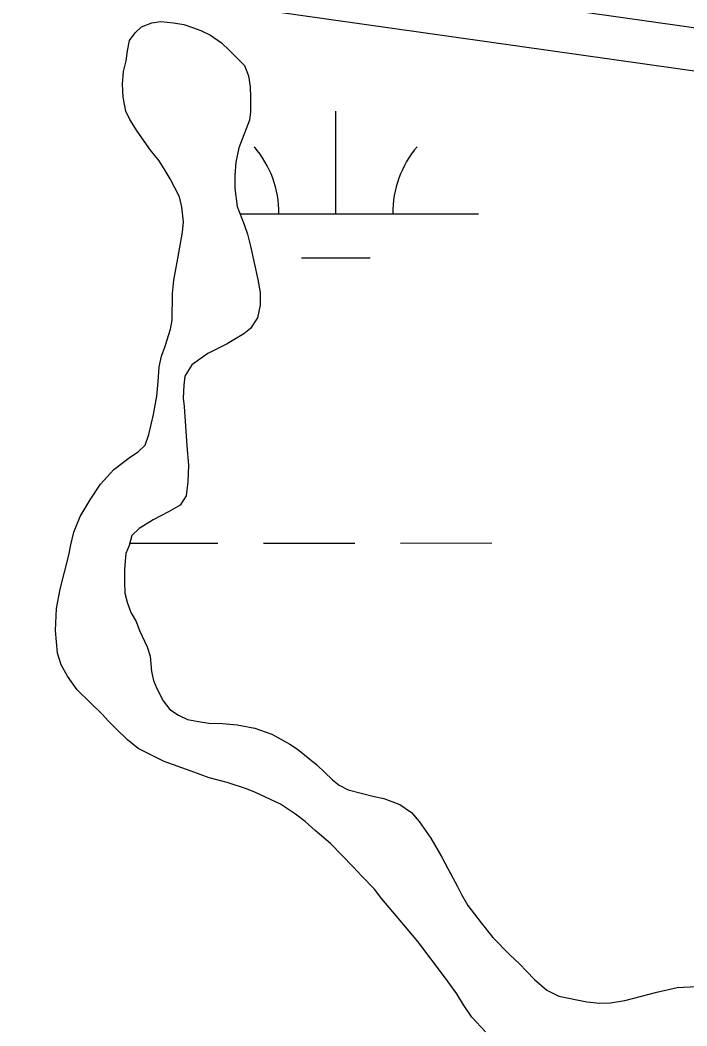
# Model space of a CAD drawing. Extents: x 3279314 to 3317160, y 734079 to 759431.
# Drawn here: x 3308654.2 to 3308888, y 756023.8 to 756376.4 of the extents above; entities that cross this region are included whole.
import ezdxf

# ---------------------------------------------------------------- set-up
doc = ezdxf.new("R2010")
doc.units = 0
for name, color, linetype in [('V-ROAD-CNTR', 7, 'Continuous'), ('V-SITE-VEGE', 7, 'Continuous'), ('V-WETL-SWMP', 7, 'Continuous')]:
    doc.layers.add(name, color=color, linetype=linetype)

msp = doc.modelspace()

# ---------------------------------------------------------------- linework, layer by layer
at = {"layer": 'V-ROAD-CNTR'}
for points in [[(3309578.17, 756255.92), (3309450.54, 756273.83), (3308950.18, 756350.04), (3308652.5, 756392.27), (3308089.86, 756476.33), (3307563.48, 756552.94), (3306987.91, 756633.42), (3306369.07, 756723.67), (3305732.15, 756814.23)], [(3310097.19, 756398.87), (3310089.27, 756337.84), (3310075.65, 756301.33), (3310048.79, 756259.49), (3310018.32, 756242.41), (3309979.95, 756224.64), (3309933.05, 756219.56), (3309850.54, 756234.36), (3309728.62, 756249.95), (3309452.71, 756288.68), (3308952.37, 756364.88), (3308654.66, 756407.11)], [(3310097.19, 756398.87), (3310089.27, 756337.84), (3310075.65, 756301.33), (3310048.79, 756259.49), (3310018.32, 756242.41), (3309979.95, 756224.64), (3309933.05, 756219.56), (3309850.54, 756234.36), (3309728.62, 756249.95), (3309452.71, 756288.68), (3308952.37, 756364.88), (3308654.66, 756407.11)]]:
    msp.add_lwpolyline(points, dxfattribs=at)
at = {"layer": 'V-SITE-VEGE'}
for points in [[(3308807.29, 756034.93), (3308803.37, 756040.47), (3308793.64, 756053.28), (3308787.52, 756060.72), (3308781.08, 756068.32), (3308778.41, 756071.64), (3308774.01, 756076.23), (3308771.03, 756079.56), (3308763.01, 756087.64), (3308757.67, 756092.23), (3308754.21, 756095.4), (3308750.75, 756097.94), (3308745.56, 756101.43), (3308736.74, 756105.56), (3308733.59, 756106.84), (3308726.82, 756109.07), (3308720.51, 756110.68), (3308714.21, 756113.07), (3308704.76, 756116.42), (3308695.63, 756121.03), (3308691.86, 756124.04), (3308687.93, 756127.84), (3308685.1, 756130.69), (3308683.06, 756132.91), (3308674.26, 756141.62), (3308670.81, 756146.37), (3308668.62, 756150.32), (3308667.37, 756154.42), (3308666.61, 756162.31), (3308666.96, 756170.04), (3308668.25, 756176.82), (3308671.29, 756188.8), (3308671.94, 756192.42), (3308673.06, 756196.83), (3308675.29, 756202.35), (3308678.78, 756208.17), (3308682.43, 756213.68), (3308687.03, 756218.86), (3308692.88, 756223.26), (3308695.57, 756224.98), (3308698.1, 756227.34), (3308699.38, 756231.12), (3308700.98, 756238.05), (3308702.12, 756244.52), (3308702.61, 756249.72), (3308702.94, 756254.77), (3308703.75, 756258.55), (3308705.02, 756262.01), (3308706.94, 756268), (3308707.58, 756271.15), (3308707.62, 756280.46), (3308708.11, 756285.19), (3308709.56, 756292.76), (3308711.17, 756302.06), (3308711.5, 756305.69), (3308710.89, 756310.73), (3308710.12, 756314.36), (3308706.83, 756320.69), (3308705.11, 756323.69), (3308702.91, 756327.01), (3308699.93, 756330.81), (3308695.22, 756337.46), (3308692.72, 756341.57), (3308691.31, 756344.41), (3308690.38, 756349.31), (3308690.08, 756353.88), (3308690.42, 756358.3), (3308691.38, 756362.08), (3308691.87, 756365.55), (3308692.51, 756369.17), (3308694.57, 756371.85), (3308696.79, 756374.05), (3308700.42, 756375.45), (3308703.58, 756375.91), (3308707.99, 756375.42), (3308711.62, 756374.78), (3308714.62, 756373.82), (3308717.61, 756372.7), (3308720.91, 756371.11), (3308724.85, 756368.42), (3308727.67, 756365.72), (3308732.86, 756360.5), (3308734.26, 756356.86), (3308734.88, 756352.92), (3308735.02, 756349.29), (3308735, 756344.24), (3308734.67, 756341.24), (3308730.85, 756331.64), (3308729.89, 756326.59), (3308729.55, 756321.86), (3308729.53, 756317.29), (3308730.3, 756310.97), (3308732.8, 756304.65), (3308733.89, 756301.34), (3308734.97, 756297.07), (3308737.61, 756285.39), (3308738.38, 756280.81), (3308738.36, 756276.4), (3308737.4, 756271.98), (3308735.02, 756268.2), (3308732.64, 756266.32)], [(3308732.64, 756266.32), (3308726.79, 756262.87), (3308720, 756259.43), (3308714.46, 756255.51), (3308711.92, 756251.58), (3308711.59, 756248.42), (3308711.42, 756243.85), (3308711.72, 756240.85), (3308712.62, 756227.12), (3308713.22, 756220.34), (3308713.04, 756214.5), (3308712.39, 756209.61), (3308710.32, 756206.31), (3308706.21, 756203.96), (3308700.84, 756201.14), (3308695.94, 756198.16), (3308693.4, 756195.65), (3308692.44, 756192.18), (3308691.33, 756189.34), (3308690.83, 756183.83), (3308690.81, 756179.41), (3308690.96, 756175.47), (3308691.73, 756172.31), (3308692.98, 756168.68), (3308694.86, 756165.51), (3308696.11, 756162.35), (3308698.77, 756156.67), (3308699.86, 756153.35), (3308700.31, 756147.98), (3308700.93, 756144.83), (3308702.18, 756141.98), (3308704.37, 756137.71), (3308706.73, 756134.71), (3308709.72, 756132.64), (3308712.87, 756131.21), (3308716.81, 756130.41), (3308720.43, 756129.92), (3308725.17, 756129.74), (3308730.37, 756129.25), (3308736.52, 756128.12), (3308742.5, 756126.05), (3308748.8, 756122.55), (3308751.47, 756120.81), (3308758.23, 756115.26), (3308763.73, 756110.03), (3308766.09, 756108.13), (3308769.24, 756106.54), (3308778.38, 756104.14), (3308781.69, 756103.49), (3308787.36, 756101.42), (3308791.45, 756098.56), (3308794.12, 756095.4), (3308798.2, 756089.55), (3308802.12, 756082.91), (3308804.15, 756078.95), (3308807.6, 756072.63), (3308809.01, 756069.79), (3308811.2, 756065.99), (3308815.91, 756059.82), (3308819.99, 756054.76), (3308825.8, 756048.74), (3308829.42, 756045.41), (3308831.62, 756043.04), (3308834.6, 756040.03), (3308838.85, 756036.23), (3308843.1, 756034.16), (3308852.87, 756032.23), (3308857.44, 756031.74), (3308861.23, 756031.88), (3308866.28, 756032.65), (3308877.49, 756035.6), (3308884.6, 756037.15), (3308891.38, 756037.6)], [(3308817.33, 756021.64), (3308812.62, 756026.86), (3308809.64, 756031.14), (3308807.29, 756034.93)]]:
    msp.add_lwpolyline(points, dxfattribs=at)
at = {"layer": 'V-WETL-SWMP'}
for p, q in [((3308696.79, 756374.05), (3308700.42, 756375.45)), ((3308696.79, 756374.05), (3308700.42, 756375.45)), ((3308700.42, 756375.45), (3308703.58, 756375.91)), ((3308700.42, 756375.45), (3308703.58, 756375.91)), ((3308703.58, 756375.91), (3308707.99, 756375.42)), ((3308703.58, 756375.91), (3308707.99, 756375.42)), ((3308707.99, 756375.42), (3308711.62, 756374.78)), ((3308707.99, 756375.42), (3308711.62, 756374.78)), ((3308692.51, 756369.17), (3308694.57, 756371.85)), ((3308692.51, 756369.17), (3308694.57, 756371.85)), ((3308694.57, 756371.85), (3308696.79, 756374.05)), ((3308694.57, 756371.85), (3308696.79, 756374.05)), ((3308711.62, 756374.78), (3308714.61, 756373.82)), ((3308711.62, 756374.78), (3308714.61, 756373.82)), ((3308714.61, 756373.82), (3308717.6, 756372.7)), ((3308714.61, 756373.82), (3308717.6, 756372.7)), ((3308717.6, 756372.7), (3308720.91, 756371.11)), ((3308717.6, 756372.7), (3308720.91, 756371.11)), ((3308691.87, 756365.55), (3308692.51, 756369.17)), ((3308691.87, 756365.55), (3308692.51, 756369.17)), ((3308720.91, 756371.11), (3308724.85, 756368.42)), ((3308720.91, 756371.11), (3308724.85, 756368.42)), ((3308724.85, 756368.42), (3308727.67, 756365.72)), ((3308724.85, 756368.42), (3308727.67, 756365.72)), ((3308691.38, 756362.08), (3308691.87, 756365.55)), ((3308691.38, 756362.08), (3308691.87, 756365.55)), ((3308727.67, 756365.72), (3308732.86, 756360.5)), ((3308727.67, 756365.72), (3308732.86, 756360.5)), ((3308690.42, 756358.3), (3308691.38, 756362.08)), ((3308690.42, 756358.3), (3308691.38, 756362.08)), ((3308690.08, 756353.88), (3308690.42, 756358.3)), ((3308690.08, 756353.88), (3308690.42, 756358.3)), ((3308732.86, 756360.5), (3308734.26, 756356.86)), ((3308732.86, 756360.5), (3308734.26, 756356.86)), ((3308734.26, 756356.86), (3308734.88, 756352.92)), ((3308734.26, 756356.86), (3308734.88, 756352.92)), ((3308690.38, 756349.31), (3308690.08, 756353.88)), ((3308690.38, 756349.31), (3308690.08, 756353.88)), ((3308734.88, 756352.92), (3308735.02, 756349.29)), ((3308734.88, 756352.92), (3308735.02, 756349.29)), ((3308691.31, 756344.41), (3308690.38, 756349.31)), ((3308691.31, 756344.41), (3308690.38, 756349.31)), ((3308735.02, 756349.29), (3308735, 756344.24)), ((3308735.02, 756349.29), (3308735, 756344.24)), ((3308692.72, 756341.57), (3308691.31, 756344.41)), ((3308692.72, 756341.57), (3308691.31, 756344.41)), ((3308735, 756344.24), (3308734.68, 756341.24)), ((3308735, 756344.24), (3308734.68, 756341.24)), ((3308764.9, 756308.45), (3308764.88, 756344.45)), ((3308695.22, 756337.46), (3308692.72, 756341.57)), ((3308695.22, 756337.46), (3308692.72, 756341.57)), ((3308734.68, 756341.24), (3308730.85, 756331.64)), ((3308734.68, 756341.24), (3308730.85, 756331.64)), ((3308699.93, 756330.81), (3308695.22, 756337.46)), ((3308699.93, 756330.81), (3308695.22, 756337.46)), ((3308702.91, 756327.01), (3308699.93, 756330.81)), ((3308702.91, 756327.01), (3308699.93, 756330.81)), ((3308730.85, 756331.64), (3308729.89, 756326.59)), ((3308730.85, 756331.64), (3308729.89, 756326.59)), ((3308705.11, 756323.69), (3308702.91, 756327.01)), ((3308705.11, 756323.69), (3308702.91, 756327.01)), ((3308729.89, 756326.59), (3308729.55, 756321.86)), ((3308729.89, 756326.59), (3308729.55, 756321.86)), ((3308706.83, 756320.69), (3308705.11, 756323.69)), ((3308706.83, 756320.69), (3308705.11, 756323.69)), ((3308710.12, 756314.37), (3308706.83, 756320.69)), ((3308710.12, 756314.37), (3308706.83, 756320.69)), ((3308729.55, 756321.86), (3308729.53, 756317.29)), ((3308729.55, 756321.86), (3308729.53, 756317.29)), ((3308729.53, 756317.29), (3308730.3, 756310.97)), ((3308729.53, 756317.29), (3308730.3, 756310.97)), ((3308710.89, 756310.73), (3308710.12, 756314.37)), ((3308710.89, 756310.73), (3308710.12, 756314.37)), ((3308711.5, 756305.69), (3308710.89, 756310.73)), ((3308711.5, 756305.69), (3308710.89, 756310.73)), ((3308730.3, 756310.97), (3308732.8, 756304.65)), ((3308730.3, 756310.97), (3308732.8, 756304.65)), ((3308731.3, 756308.43), (3308814.9, 756308.48)), ((3308711.17, 756302.06), (3308711.5, 756305.69)), ((3308711.17, 756302.06), (3308711.5, 756305.69)), ((3308709.56, 756292.76), (3308711.17, 756302.06)), ((3308709.56, 756292.76), (3308711.17, 756302.06)), ((3308732.8, 756304.65), (3308733.89, 756301.34)), ((3308732.8, 756304.65), (3308733.89, 756301.34)), ((3308733.89, 756301.34), (3308734.97, 756297.07)), ((3308733.89, 756301.34), (3308734.97, 756297.07)), ((3308734.97, 756297.07), (3308737.61, 756285.39)), ((3308734.97, 756297.07), (3308737.61, 756285.39)), ((3308708.11, 756285.19), (3308709.56, 756292.76)), ((3308708.11, 756285.19), (3308709.56, 756292.76)), ((3308752.91, 756293.01), (3308776.91, 756293.03)), ((3308707.62, 756280.46), (3308708.11, 756285.19)), ((3308707.62, 756280.46), (3308708.11, 756285.19)), ((3308737.61, 756285.39), (3308738.38, 756280.81)), ((3308737.61, 756285.39), (3308738.38, 756280.81)), ((3308707.58, 756271.15), (3308707.62, 756280.46)), ((3308707.58, 756271.15), (3308707.62, 756280.46)), ((3308738.38, 756280.81), (3308738.36, 756276.4)), ((3308738.38, 756280.81), (3308738.36, 756276.4)), ((3308738.36, 756276.4), (3308737.4, 756271.98)), ((3308738.36, 756276.4), (3308737.4, 756271.98)), ((3308706.94, 756268), (3308707.58, 756271.15)), ((3308706.94, 756268), (3308707.58, 756271.15)), ((3308737.4, 756271.98), (3308735.02, 756268.21)), ((3308737.4, 756271.98), (3308735.02, 756268.21)), ((3308705.02, 756262.02), (3308706.94, 756268)), ((3308705.02, 756262.02), (3308706.94, 756268)), ((3308732.64, 756266.32), (3308726.79, 756262.88)), ((3308732.64, 756266.32), (3308726.79, 756262.88)), ((3308735.02, 756268.21), (3308732.64, 756266.32)), ((3308735.02, 756268.21), (3308732.64, 756266.32)), ((3308726.79, 756262.88), (3308720, 756259.43)), ((3308726.79, 756262.88), (3308720, 756259.43)), ((3308703.75, 756258.55), (3308705.02, 756262.02)), ((3308703.75, 756258.55), (3308705.02, 756262.02)), ((3308720, 756259.43), (3308714.46, 756255.51)), ((3308720, 756259.43), (3308714.46, 756255.51)), ((3308702.94, 756254.77), (3308703.75, 756258.55)), ((3308702.94, 756254.77), (3308703.75, 756258.55)), ((3308714.46, 756255.51), (3308711.92, 756251.58)), ((3308714.46, 756255.51), (3308711.92, 756251.58)), ((3308702.61, 756249.72), (3308702.94, 756254.77)), ((3308702.61, 756249.72), (3308702.94, 756254.77)), ((3308702.11, 756244.52), (3308702.61, 756249.72)), ((3308702.11, 756244.52), (3308702.61, 756249.72)), ((3308711.59, 756248.42), (3308711.42, 756243.85)), ((3308711.59, 756248.42), (3308711.42, 756243.85)), ((3308711.92, 756251.58), (3308711.59, 756248.42)), ((3308711.92, 756251.58), (3308711.59, 756248.42)), ((3308700.98, 756238.05), (3308702.11, 756244.52)), ((3308700.98, 756238.05), (3308702.11, 756244.52)), ((3308711.42, 756243.85), (3308711.72, 756240.85)), ((3308711.42, 756243.85), (3308711.72, 756240.85)), ((3308699.38, 756231.12), (3308700.98, 756238.05)), ((3308699.38, 756231.12), (3308700.98, 756238.05)), ((3308711.72, 756240.85), (3308712.61, 756227.12)), ((3308711.72, 756240.85), (3308712.61, 756227.12)), ((3308698.1, 756227.34), (3308699.38, 756231.12)), ((3308698.1, 756227.34), (3308699.38, 756231.12)), ((3308695.57, 756224.98), (3308698.1, 756227.34)), ((3308695.57, 756224.98), (3308698.1, 756227.34)), ((3308692.88, 756223.26), (3308695.57, 756224.98)), ((3308692.88, 756223.26), (3308695.57, 756224.98)), ((3308712.61, 756227.12), (3308713.22, 756220.34)), ((3308712.61, 756227.12), (3308713.22, 756220.34)), ((3308687.03, 756218.86), (3308692.88, 756223.26)), ((3308687.03, 756218.86), (3308692.88, 756223.26)), ((3308713.22, 756220.34), (3308713.04, 756214.5)), ((3308713.22, 756220.34), (3308713.04, 756214.5)), ((3308682.43, 756213.68), (3308687.03, 756218.86)), ((3308682.43, 756213.68), (3308687.03, 756218.86)), ((3308678.78, 756208.17), (3308682.43, 756213.68)), ((3308678.78, 756208.17), (3308682.43, 756213.68)), ((3308713.04, 756214.5), (3308712.39, 756209.61)), ((3308713.04, 756214.5), (3308712.39, 756209.61)), ((3308712.39, 756209.61), (3308710.32, 756206.31)), ((3308712.39, 756209.61), (3308710.32, 756206.31)), ((3308675.29, 756202.35), (3308678.78, 756208.17)), ((3308675.29, 756202.35), (3308678.78, 756208.17)), ((3308710.32, 756206.31), (3308706.21, 756203.96)), ((3308710.32, 756206.31), (3308706.21, 756203.96)), ((3308706.21, 756203.96), (3308700.84, 756201.14)), ((3308706.21, 756203.96), (3308700.84, 756201.14)), ((3308673.06, 756196.83), (3308675.29, 756202.35)), ((3308673.06, 756196.83), (3308675.29, 756202.35)), ((3308700.84, 756201.14), (3308695.94, 756198.16)), ((3308700.84, 756201.14), (3308695.94, 756198.16)), ((3308671.94, 756192.42), (3308673.06, 756196.83)), ((3308671.94, 756192.42), (3308673.06, 756196.83)), ((3308693.4, 756195.65), (3308692.44, 756192.18)), ((3308693.4, 756195.65), (3308692.44, 756192.18)), ((3308695.94, 756198.16), (3308693.4, 756195.65)), ((3308695.94, 756198.16), (3308693.4, 756195.65)), ((3308671.29, 756188.8), (3308671.94, 756192.42)), ((3308671.29, 756188.8), (3308671.94, 756192.42)), ((3308692.44, 756192.18), (3308691.33, 756189.35)), ((3308692.44, 756192.18), (3308691.33, 756189.35)), ((3308692.66, 756192.98), (3308723.55, 756193)), ((3308739.55, 756193.01), (3308771.55, 756193.02)), ((3308787.55, 756193.03), (3308819.55, 756193.05)), ((3308668.25, 756176.82), (3308671.29, 756188.8)), ((3308668.25, 756176.82), (3308671.29, 756188.8)), ((3308691.33, 756189.35), (3308690.83, 756183.83)), ((3308691.33, 756189.35), (3308690.83, 756183.83)), ((3308690.83, 756183.83), (3308690.81, 756179.41)), ((3308690.83, 756183.83), (3308690.81, 756179.41)), ((3308690.81, 756179.41), (3308690.96, 756175.47)), ((3308690.81, 756179.41), (3308690.96, 756175.47)), ((3308666.96, 756170.04), (3308668.25, 756176.82)), ((3308666.96, 756170.04), (3308668.25, 756176.82)), ((3308690.96, 756175.47), (3308691.73, 756172.31)), ((3308690.96, 756175.47), (3308691.73, 756172.31)), ((3308691.73, 756172.31), (3308692.98, 756168.68)), ((3308691.73, 756172.31), (3308692.98, 756168.68)), ((3308666.61, 756162.31), (3308666.96, 756170.04)), ((3308666.61, 756162.31), (3308666.96, 756170.04)), ((3308692.98, 756168.68), (3308694.86, 756165.51)), ((3308692.98, 756168.68), (3308694.86, 756165.51)), ((3308694.86, 756165.51), (3308696.11, 756162.35)), ((3308694.86, 756165.51), (3308696.11, 756162.35)), ((3308667.37, 756154.42), (3308666.61, 756162.31)), ((3308667.37, 756154.42), (3308666.61, 756162.31)), ((3308696.11, 756162.35), (3308698.77, 756156.67)), ((3308696.11, 756162.35), (3308698.77, 756156.67)), ((3308698.77, 756156.67), (3308699.86, 756153.35)), ((3308698.77, 756156.67), (3308699.86, 756153.35)), ((3308668.62, 756150.32), (3308667.37, 756154.42)), ((3308668.62, 756150.32), (3308667.37, 756154.42)), ((3308699.86, 756153.35), (3308700.31, 756147.98)), ((3308699.86, 756153.35), (3308700.31, 756147.98)), ((3308670.81, 756146.36), (3308668.62, 756150.32)), ((3308670.81, 756146.36), (3308668.62, 756150.32)), ((3308674.26, 756141.62), (3308670.81, 756146.36)), ((3308674.26, 756141.62), (3308670.81, 756146.36)), ((3308700.31, 756147.98), (3308700.93, 756144.83)), ((3308700.31, 756147.98), (3308700.93, 756144.83)), ((3308700.93, 756144.83), (3308702.18, 756141.98)), ((3308700.93, 756144.83), (3308702.18, 756141.98)), ((3308683.06, 756132.91), (3308674.26, 756141.62)), ((3308683.06, 756132.91), (3308674.26, 756141.62)), ((3308702.18, 756141.98), (3308704.37, 756137.71)), ((3308702.18, 756141.98), (3308704.37, 756137.71)), ((3308704.37, 756137.71), (3308706.73, 756134.71)), ((3308704.37, 756137.71), (3308706.73, 756134.71)), ((3308685.1, 756130.69), (3308683.06, 756132.91)), ((3308685.1, 756130.69), (3308683.06, 756132.91)), ((3308706.73, 756134.71), (3308709.72, 756132.65)), ((3308706.73, 756134.71), (3308709.72, 756132.65)), ((3308709.72, 756132.65), (3308712.87, 756131.21)), ((3308709.72, 756132.65), (3308712.87, 756131.21)), ((3308687.93, 756127.84), (3308685.1, 756130.69)), ((3308687.93, 756127.84), (3308685.1, 756130.69)), ((3308712.87, 756131.21), (3308716.81, 756130.41)), ((3308712.87, 756131.21), (3308716.81, 756130.41)), ((3308716.81, 756130.41), (3308720.43, 756129.92)), ((3308716.81, 756130.41), (3308720.43, 756129.92)), ((3308720.43, 756129.92), (3308725.17, 756129.74)), ((3308720.43, 756129.92), (3308725.17, 756129.74)), ((3308725.17, 756129.74), (3308730.37, 756129.25)), ((3308725.17, 756129.74), (3308730.37, 756129.25)), ((3308730.37, 756129.25), (3308736.52, 756128.12)), ((3308730.37, 756129.25), (3308736.52, 756128.12)), ((3308691.86, 756124.04), (3308687.93, 756127.84)), ((3308691.86, 756124.04), (3308687.93, 756127.84)), ((3308736.52, 756128.12), (3308742.5, 756126.05)), ((3308736.52, 756128.12), (3308742.5, 756126.05)), ((3308742.5, 756126.05), (3308748.8, 756122.55)), ((3308742.5, 756126.05), (3308748.8, 756122.55)), ((3308695.63, 756121.03), (3308691.86, 756124.04)), ((3308695.63, 756121.03), (3308691.86, 756124.04)), ((3308748.8, 756122.55), (3308751.47, 756120.81)), ((3308748.8, 756122.55), (3308751.47, 756120.81)), ((3308704.76, 756116.42), (3308695.63, 756121.03)), ((3308704.76, 756116.42), (3308695.63, 756121.03)), ((3308751.47, 756120.81), (3308758.23, 756115.26)), ((3308751.47, 756120.81), (3308758.23, 756115.26)), ((3308714.21, 756113.07), (3308704.76, 756116.42)), ((3308714.21, 756113.07), (3308704.76, 756116.42)), ((3308758.23, 756115.26), (3308763.73, 756110.03)), ((3308758.23, 756115.26), (3308763.73, 756110.03)), ((3308720.52, 756110.68), (3308714.21, 756113.07)), ((3308720.52, 756110.68), (3308714.21, 756113.07)), ((3308726.82, 756109.07), (3308720.52, 756110.68)), ((3308726.82, 756109.07), (3308720.52, 756110.68)), ((3308733.59, 756106.84), (3308726.82, 756109.07)), ((3308733.59, 756106.84), (3308726.82, 756109.07)), ((3308763.73, 756110.03), (3308766.09, 756108.13)), ((3308763.73, 756110.03), (3308766.09, 756108.13)), ((3308766.09, 756108.13), (3308769.24, 756106.54)), ((3308766.09, 756108.13), (3308769.24, 756106.54)), ((3308736.74, 756105.56), (3308733.59, 756106.84)), ((3308736.74, 756105.56), (3308733.59, 756106.84)), ((3308745.56, 756101.43), (3308736.74, 756105.56)), ((3308745.56, 756101.43), (3308736.74, 756105.56)), ((3308769.24, 756106.54), (3308778.38, 756104.14)), ((3308769.24, 756106.54), (3308778.38, 756104.14)), ((3308778.38, 756104.14), (3308781.69, 756103.49)), ((3308778.38, 756104.14), (3308781.69, 756103.49)), ((3308750.75, 756097.94), (3308745.56, 756101.43)), ((3308750.75, 756097.94), (3308745.56, 756101.43)), ((3308781.69, 756103.49), (3308787.36, 756101.42)), ((3308781.69, 756103.49), (3308787.36, 756101.42)), ((3308787.36, 756101.42), (3308791.45, 756098.56)), ((3308787.36, 756101.42), (3308791.45, 756098.56)), ((3308754.21, 756095.4), (3308750.75, 756097.94)), ((3308754.21, 756095.4), (3308750.75, 756097.94)), ((3308791.45, 756098.56), (3308794.12, 756095.4)), ((3308791.45, 756098.56), (3308794.12, 756095.4)), ((3308757.67, 756092.23), (3308754.21, 756095.4)), ((3308757.67, 756092.23), (3308754.21, 756095.4)), ((3308794.12, 756095.4), (3308798.2, 756089.55)), ((3308794.12, 756095.4), (3308798.2, 756089.55)), ((3308763.02, 756087.64), (3308757.67, 756092.23)), ((3308763.02, 756087.64), (3308757.67, 756092.23)), ((3308771.03, 756079.56), (3308763.02, 756087.64)), ((3308771.03, 756079.56), (3308763.02, 756087.64)), ((3308798.2, 756089.55), (3308802.12, 756082.91)), ((3308798.2, 756089.55), (3308802.12, 756082.91)), ((3308802.12, 756082.91), (3308804.15, 756078.95)), ((3308802.12, 756082.91), (3308804.15, 756078.95)), ((3308774.01, 756076.23), (3308771.03, 756079.56)), ((3308774.01, 756076.23), (3308771.03, 756079.56)), ((3308778.41, 756071.64), (3308774.01, 756076.23)), ((3308778.41, 756071.64), (3308774.01, 756076.23)), ((3308804.15, 756078.95), (3308807.6, 756072.63)), ((3308804.15, 756078.95), (3308807.6, 756072.63)), ((3308807.6, 756072.63), (3308809.01, 756069.79)), ((3308807.6, 756072.63), (3308809.01, 756069.79)), ((3308781.08, 756068.32), (3308778.41, 756071.64)), ((3308781.08, 756068.32), (3308778.41, 756071.64)), ((3308809.01, 756069.79), (3308811.2, 756065.99)), ((3308809.01, 756069.79), (3308811.2, 756065.99)), ((3308787.52, 756060.72), (3308781.08, 756068.32)), ((3308787.52, 756060.72), (3308781.08, 756068.32)), ((3308811.2, 756065.99), (3308815.91, 756059.82)), ((3308811.2, 756065.99), (3308815.91, 756059.82)), ((3308793.64, 756053.28), (3308787.52, 756060.72)), ((3308793.64, 756053.28), (3308787.52, 756060.72)), ((3308815.91, 756059.82), (3308819.99, 756054.76)), ((3308815.91, 756059.82), (3308819.99, 756054.76)), ((3308819.99, 756054.76), (3308825.8, 756048.74)), ((3308819.99, 756054.76), (3308825.8, 756048.74)), ((3308803.37, 756040.47), (3308793.64, 756053.28)), ((3308803.37, 756040.47), (3308793.64, 756053.28)), ((3308825.8, 756048.74), (3308829.42, 756045.41)), ((3308825.8, 756048.74), (3308829.42, 756045.41)), ((3308829.42, 756045.41), (3308831.62, 756043.04)), ((3308829.42, 756045.41), (3308831.62, 756043.04)), ((3308807.29, 756034.93), (3308803.37, 756040.47)), ((3308807.29, 756034.93), (3308803.37, 756040.47)), ((3308831.62, 756043.04), (3308834.6, 756040.03)), ((3308831.62, 756043.04), (3308834.6, 756040.03)), ((3308834.6, 756040.03), (3308838.85, 756036.23)), ((3308834.6, 756040.03), (3308838.85, 756036.23)), ((3308877.49, 756035.6), (3308884.6, 756037.15)), ((3308877.49, 756035.6), (3308884.6, 756037.15)), ((3308884.6, 756037.15), (3308891.38, 756037.6)), ((3308884.6, 756037.15), (3308891.38, 756037.6)), ((3308809.64, 756031.14), (3308807.29, 756034.93)), ((3308809.64, 756031.14), (3308807.29, 756034.93)), ((3308838.85, 756036.23), (3308843.1, 756034.16)), ((3308838.85, 756036.23), (3308843.1, 756034.16)), ((3308843.1, 756034.16), (3308852.87, 756032.23)), ((3308843.1, 756034.16), (3308852.87, 756032.23)), ((3308866.28, 756032.65), (3308877.49, 756035.6)), ((3308866.28, 756032.65), (3308877.49, 756035.6)), ((3308812.62, 756026.86), (3308809.64, 756031.14)), ((3308812.62, 756026.86), (3308809.64, 756031.14)), ((3308852.87, 756032.23), (3308857.44, 756031.74)), ((3308852.87, 756032.23), (3308857.44, 756031.74)), ((3308857.44, 756031.74), (3308861.23, 756031.88)), ((3308857.44, 756031.74), (3308861.23, 756031.88)), ((3308861.23, 756031.88), (3308866.28, 756032.65)), ((3308861.23, 756031.88), (3308866.28, 756032.65)), ((3308817.33, 756021.64), (3308812.62, 756026.86)), ((3308817.33, 756021.64), (3308812.62, 756026.86))]:
    msp.add_line(p, q, dxfattribs=at)
for centre, start, end in [((3308709.65, 756308.9), 359.2573, 40.801), ((3308820.14, 756308.95), 139.2573, 180.801)]:
    msp.add_arc(centre, 35.25, start, end, dxfattribs=at)

doc.saveas('drawing.dxf')
